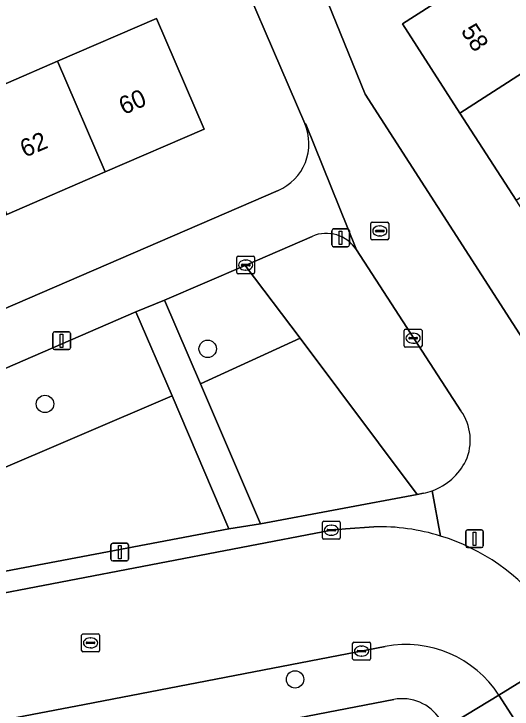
# Model space of a CAD drawing. Extents: x 159352 to 160617, y 385888 to 387323.
# Drawn here: x 159721.03 to 159749.04, y 386317.96 to 386357.03 of the extents above; entities that cross this region are included whole.
import ezdxf

# ---------------------------------------------------------------- set-up
doc = ezdxf.new("R2010")
doc.units = 0
for name, color, linetype in [('IMGEO_Boom', 7, 'Continuous'), ('IMGEO_Erf', 7, 'Continuous'), ('IMGEO_Groenvoorziening', 7, 'Continuous'), ('IMGEO_Kolk', 7, 'Continuous'), ('IMGEO_Lichtmast', 7, 'Continuous'), ('IMGEO_Pand', 7, 'Continuous'), ('IMGEO_Pand_nummerreeks', 7, 'Continuous'), ('IMGEO_Rijbaan_lokaal_open', 7, 'Continuous'), ('IMGEO_Rioolput', 7, 'Continuous'), ('IMGEO_Voetpad_open', 7, 'Continuous')]:
    doc.layers.add(name, color=color, linetype=linetype)

msp = doc.modelspace()

# ---------------------------------------------------------------- linework, layer by layer
at = {"layer": 'IMGEO_Boom'}
for centre in [(159731.927, 386338.208), (159722.781, 386335.11), (159736.838, 386319.629)]:
    msp.add_circle(centre, 0.489, dxfattribs=at)
at = {"layer": 'IMGEO_Erf'}
for points in [[(159737.386, 386350.867), (159727.536, 386373.743)], [(159793.797, 386316.542), (159791.022, 386320.752), (159788.643, 386319.195), (159786.671, 386322.188), (159784.762, 386325.083), (159786.901, 386326.492), (159784.156, 386330.214), (159781.898, 386328.735), (159779.953, 386331.706), (159777.919, 386334.812), (159780.178, 386336.291), (159777.843, 386339.993), (159775.585, 386338.514), (159771.606, 386344.591), (159773.865, 386346.07), (159764.875, 386359.296), (159762.584, 386357.757), (159758.495, 386363.843), (159760.786, 386365.382), (159760.635, 386365.607), (159738.213, 386358.849), (159740.771, 386352.514), (159758.089, 386325.63), (159772.624, 386303.066)], [(159768.209, 386317.23), (159765.052, 386322.12), (159761.895, 386327.009), (159758.737, 386331.898), (159755.58, 386336.788), (159752.423, 386341.677), (159749.266, 386346.566), (159746.109, 386351.455), (159742.87, 386356.47), (159747.075, 386359.177), (159748.538, 386360.118), (159751.777, 386355.101), (159754.933, 386350.211), (159758.089, 386345.322), (159761.245, 386340.432), (159764.402, 386335.542), (159767.253, 386337.404), (159770.438, 386332.472), (159773.562, 386327.616), (159770.715, 386325.763), (159773.871, 386320.873), (159777.027, 386315.983)], [(159692.209, 386328.247), (159735.891, 386347.111)], [(159742.393, 386318.498), (159690.827, 386308.544)]]:
    msp.add_lwpolyline(points, dxfattribs=at)
msp.add_lwpolyline([(159717.959, 386351.98), (159723.479, 386354.37), (159729.046, 386356.779), (159731.735, 386350.555), (159726.166, 386348.148), (159720.645, 386345.761), (159715.124, 386343.375), (159709.602, 386340.988), (159704.081, 386338.601), (159698.56, 386336.215), (159692.902, 386333.769), (159690.221, 386339.975), (159689.018, 386342.895), (159694.629, 386345.236), (159695.878, 386342.423), (159701.398, 386344.813), (159706.918, 386347.202), (159705.66, 386350.109), (159711.181, 386352.498), (159710.949, 386353.006), (159716.422, 386355.339)], close=True, dxfattribs=at)
for centre, radius, start, end in [((159734.763, 386349.736), 2.857, 293.262, 23.33), ((159742.871, 386316.02), 2.524, 32.9634, 100.922)]:
    msp.add_arc(centre, radius, start, end, dxfattribs=at)
at = {"layer": 'IMGEO_Groenvoorziening'}
for points in [[(159737.795, 386344.53), (159734.027, 386342.897), (159737.132, 386338.801), (159743.711, 386330.027), (159744.052, 386330.091)], [(159746.155, 386334.72), (159740.289, 386343.768)]]:
    msp.add_lwpolyline(points, dxfattribs=at)
for points in [[(159737.132, 386338.801), (159734.027, 386342.897), (159729.496, 386340.934), (159731.518, 386336.24)], [(159708.936, 386326.592), (159729.923, 386335.56), (159727.896, 386340.285), (159706.953, 386331.217)], [(159743.711, 386330.027), (159737.132, 386338.801), (159731.518, 386336.24), (159734.902, 386328.381)], [(159708.936, 386326.592), (159710.157, 386323.745), (159733.123, 386328.099), (159729.923, 386335.56)]]:
    msp.add_lwpolyline(points, close=True, dxfattribs=at)
for centre, radius, start, end in [((159738.594, 386342.684), 2.011, 32.6001, 113.4206), ((159743.874, 386333.072), 2.814, 335.6565, 35.8536), ((159743.353, 386333.479), 3.461, 290.1717, 333.0691), ((159743.324, 386333.601), 3.585, 281.7161, 289.9294)]:
    msp.add_arc(centre, radius, start, end, dxfattribs=at)
at = {"layer": 'IMGEO_Kolk'}
for p, q in [((159733.563, 386342.489), (159733.563, 386343.341)), ((159733.638, 386343.415), (159734.49, 386343.415)), ((159734.051, 386343.195), (159734.076, 386343.195)), ((159734.564, 386343.341), (159734.564, 386342.489)), ((159733.822, 386342.909), (159733.822, 386342.921)), ((159734.26, 386342.872), (159733.862, 386342.872)), ((159733.865, 386342.958), (159734.263, 386342.958)), ((159734.306, 386342.921), (159734.306, 386342.909)), ((159734.49, 386342.415), (159733.638, 386342.415)), ((159734.074, 386342.635), (159734.049, 386342.635)), ((159742.974, 386338.379), (159742.974, 386339.231)), ((159743.049, 386339.305), (159743.901, 386339.305)), ((159743.975, 386339.231), (159743.975, 386338.379)), ((159743.233, 386338.799), (159743.233, 386338.811)), ((159743.671, 386338.762), (159743.273, 386338.762)), ((159743.276, 386338.848), (159743.674, 386338.848)), ((159743.462, 386339.085), (159743.487, 386339.085)), ((159743.717, 386338.811), (159743.717, 386338.799)), ((159743.485, 386338.525), (159743.46, 386338.525)), ((159743.901, 386338.305), (159743.049, 386338.305)), ((159738.376, 386327.587), (159738.376, 386328.439)), ((159738.451, 386328.513), (159739.303, 386328.513)), ((159738.864, 386328.293), (159738.889, 386328.293)), ((159739.377, 386328.439), (159739.377, 386327.587)), ((159738.635, 386328.007), (159738.635, 386328.019)), ((159739.073, 386327.97), (159738.675, 386327.97)), ((159738.678, 386328.056), (159739.076, 386328.056)), ((159739.119, 386328.019), (159739.119, 386328.007)), ((159739.303, 386327.513), (159738.451, 386327.513)), ((159738.887, 386327.733), (159738.862, 386327.733)), ((159740.074, 386320.792), (159740.074, 386321.644)), ((159740.149, 386321.718), (159741.001, 386321.718)), ((159741.075, 386321.644), (159741.075, 386320.792)), ((159740.333, 386321.212), (159740.333, 386321.224)), ((159740.771, 386321.175), (159740.373, 386321.175)), ((159740.376, 386321.261), (159740.774, 386321.261)), ((159740.562, 386321.498), (159740.587, 386321.498)), ((159740.817, 386321.224), (159740.817, 386321.212)), ((159740.585, 386320.938), (159740.56, 386320.938)), ((159741.001, 386320.718), (159740.149, 386320.718))]:
    msp.add_line(p, q, dxfattribs=at)
for points in [[(159733.563, 386342.489), (159733.563, 386343.341)], [(159733.638, 386343.415), (159734.49, 386343.415)], [(159734.564, 386343.341), (159734.564, 386342.489)], [(159734.49, 386342.415), (159733.638, 386342.415)], [(159742.974, 386338.379), (159742.974, 386339.231)], [(159743.049, 386339.305), (159743.901, 386339.305)], [(159743.975, 386339.231), (159743.975, 386338.379)], [(159743.901, 386338.305), (159743.049, 386338.305)], [(159738.376, 386327.587), (159738.376, 386328.439)], [(159738.451, 386328.513), (159739.303, 386328.513)], [(159739.377, 386328.439), (159739.377, 386327.587)], [(159739.303, 386327.513), (159738.451, 386327.513)], [(159740.074, 386320.792), (159740.074, 386321.644)], [(159740.149, 386321.718), (159741.001, 386321.718)], [(159741.075, 386321.644), (159741.075, 386320.792)], [(159741.001, 386320.718), (159740.149, 386320.718)]]:
    msp.add_lwpolyline(points, dxfattribs=at)
for centre, radius, start, end in [((159733.64, 386343.339), 0.0765, 91.552, 178.448), ((159733.64, 386343.339), 0.0765, 91.552, 178.448), ((159734.488, 386343.339), 0.0765, 1.552, 88.448), ((159734.488, 386343.339), 0.0765, 1.552, 88.448), ((159733.862, 386342.918), 0.0403, 85.8775, 175.7526), ((159733.859, 386342.908), 0.0366, 178.938, 274.7102), ((159734.263, 386342.915), 0.043, 264.8664, 352.4533), ((159734.267, 386342.92), 0.0386, 1.7309, 96.639), ((159733.64, 386342.491), 0.0765, 181.552, 268.448), ((159733.64, 386342.491), 0.0765, 181.552, 268.448), ((159734.488, 386342.491), 0.0765, 271.552, 358.448), ((159734.488, 386342.491), 0.0765, 271.552, 358.448), ((159743.051, 386339.229), 0.0765, 91.552, 178.448), ((159743.051, 386339.229), 0.0765, 91.552, 178.448), ((159743.899, 386339.229), 0.0765, 1.552, 88.448), ((159743.899, 386339.229), 0.0765, 1.552, 88.448), ((159743.273, 386338.808), 0.0403, 85.8775, 175.7526), ((159743.27, 386338.798), 0.0366, 178.938, 274.7102), ((159743.674, 386338.805), 0.043, 264.8664, 352.4533), ((159743.678, 386338.81), 0.0386, 1.7309, 96.639), ((159743.051, 386338.381), 0.0765, 181.552, 268.448), ((159743.051, 386338.381), 0.0765, 181.552, 268.448), ((159743.899, 386338.381), 0.0765, 271.552, 358.448), ((159743.899, 386338.381), 0.0765, 271.552, 358.448), ((159738.453, 386328.437), 0.0765, 91.552, 178.448), ((159738.453, 386328.437), 0.0765, 91.552, 178.448), ((159739.301, 386328.437), 0.0765, 1.552, 88.448), ((159739.301, 386328.437), 0.0765, 1.552, 88.448), ((159738.675, 386328.016), 0.0403, 85.8775, 175.7526), ((159738.672, 386328.006), 0.0366, 178.938, 274.7102), ((159739.076, 386328.013), 0.043, 264.8664, 352.4533), ((159739.08, 386328.018), 0.0386, 1.7309, 96.639), ((159738.453, 386327.589), 0.0765, 181.552, 268.448), ((159738.453, 386327.589), 0.0765, 181.552, 268.448), ((159739.301, 386327.589), 0.0765, 271.552, 358.448), ((159739.301, 386327.589), 0.0765, 271.552, 358.448), ((159740.151, 386321.642), 0.0765, 91.552, 178.448), ((159740.151, 386321.642), 0.0765, 91.552, 178.448), ((159740.999, 386321.642), 0.0765, 1.552, 88.448), ((159740.999, 386321.642), 0.0765, 1.552, 88.448), ((159740.373, 386321.221), 0.0403, 85.8775, 175.7526), ((159740.37, 386321.211), 0.0366, 178.938, 274.7102), ((159740.774, 386321.218), 0.043, 264.8664, 352.4533), ((159740.778, 386321.223), 0.0386, 1.7309, 96.639), ((159740.151, 386320.794), 0.0765, 181.552, 268.448), ((159740.151, 386320.794), 0.0765, 181.552, 268.448), ((159740.999, 386320.794), 0.0765, 271.552, 358.448), ((159740.999, 386320.794), 0.0765, 271.552, 358.448)]:
    msp.add_arc(centre, radius, start, end, dxfattribs=at)
for centre, major_axis, ratio, start_param, end_param in [((159734.05, 386342.915), (-0.387, 0.002), 0.722429, 4.712389, 7.853982), ((159734.075, 386342.915), (-0.39, 0.002), 0.717154, 1.570796, 4.712389), ((159743.461, 386338.805), (-0.387, 0.002), 0.722429, 4.712389, 7.853982), ((159743.486, 386338.805), (-0.39, 0.002), 0.717154, 1.570796, 4.712389), ((159738.863, 386328.013), (-0.387, 0.002), 0.722429, 4.712389, 7.853982), ((159738.888, 386328.013), (-0.39, 0.002), 0.717154, 1.570796, 4.712389), ((159740.561, 386321.218), (-0.387, 0.002), 0.722429, 4.712389, 7.853982), ((159740.586, 386321.218), (-0.39, 0.002), 0.717154, 1.570796, 4.712389)]:
    msp.add_ellipse(centre, major_axis=major_axis, ratio=ratio, start_param=start_param, end_param=end_param, dxfattribs=at)
at = {"layer": 'IMGEO_Lichtmast'}
for p, q in [((159738.905, 386344.045), (159738.905, 386344.845)), ((159738.905, 386344.845), (159738.905, 386344.045)), ((159739.005, 386344.945), (159739.795, 386344.945)), ((159739.795, 386344.945), (159739.005, 386344.945)), ((159739.895, 386344.845), (159739.895, 386344.045)), ((159739.895, 386344.045), (159739.895, 386344.845)), ((159739.795, 386343.945), (159739.005, 386343.945)), ((159739.005, 386343.945), (159739.795, 386343.945)), ((159723.323, 386339.166), (159724.113, 386339.166)), ((159724.113, 386339.166), (159723.323, 386339.166)), ((159723.223, 386338.266), (159723.223, 386339.066)), ((159723.223, 386339.066), (159723.223, 386338.266)), ((159724.213, 386339.066), (159724.213, 386338.266)), ((159724.213, 386338.266), (159724.213, 386339.066)), ((159724.113, 386338.166), (159723.323, 386338.166)), ((159723.323, 386338.166), (159724.113, 386338.166)), ((159746.43, 386327.133), (159746.43, 386327.933)), ((159746.43, 386327.933), (159746.43, 386327.133)), ((159746.53, 386328.033), (159747.32, 386328.033)), ((159747.32, 386328.033), (159746.53, 386328.033)), ((159747.42, 386327.933), (159747.42, 386327.133)), ((159747.42, 386327.133), (159747.42, 386327.933)), ((159726.486, 386326.384), (159726.486, 386327.184)), ((159726.486, 386327.184), (159726.486, 386326.384)), ((159726.586, 386327.284), (159727.376, 386327.284)), ((159727.376, 386327.284), (159726.586, 386327.284)), ((159727.476, 386327.184), (159727.476, 386326.384)), ((159727.476, 386326.384), (159727.476, 386327.184)), ((159747.32, 386327.033), (159746.53, 386327.033)), ((159746.53, 386327.033), (159747.32, 386327.033)), ((159727.376, 386326.284), (159726.586, 386326.284)), ((159726.586, 386326.284), (159727.376, 386326.284))]:
    msp.add_line(p, q, dxfattribs=at)
for points in [[(159739.325, 386344.82), (159739.475, 386344.82), (159739.475, 386344.07), (159739.325, 386344.07), (159739.325, 386344.82)], [(159723.643, 386339.041), (159723.793, 386339.041), (159723.793, 386338.291), (159723.643, 386338.291), (159723.643, 386339.041)], [(159746.85, 386327.908), (159747, 386327.908), (159747, 386327.158), (159746.85, 386327.158), (159746.85, 386327.908)], [(159726.906, 386327.159), (159727.056, 386327.159), (159727.056, 386326.409), (159726.906, 386326.409), (159726.906, 386327.159)]]:
    msp.add_lwpolyline(points, dxfattribs=at)
for centre, start, end in [((159739.005, 386344.845), 90, 180), ((159739.005, 386344.845), 90, 180), ((159739.795, 386344.845), 0, 90), ((159739.795, 386344.845), 360, 90), ((159739.005, 386344.045), 180, 270), ((159739.005, 386344.045), 180, 270), ((159739.795, 386344.045), 270, 0), ((159739.795, 386344.045), 270, 0), ((159723.323, 386339.066), 90, 180), ((159723.323, 386339.066), 90, 180), ((159724.113, 386339.066), 0, 90), ((159724.113, 386339.066), 360, 90), ((159723.323, 386338.266), 180, 270), ((159723.323, 386338.266), 180, 270), ((159724.113, 386338.266), 270, 0), ((159724.113, 386338.266), 270, 0), ((159746.53, 386327.933), 90, 180), ((159746.53, 386327.933), 90, 180), ((159747.32, 386327.933), 0, 90), ((159747.32, 386327.933), 360, 90), ((159726.586, 386327.184), 90, 180), ((159726.586, 386327.184), 90, 180), ((159727.376, 386327.184), 0, 90), ((159727.376, 386327.184), 360, 90), ((159746.53, 386327.133), 180, 270), ((159746.53, 386327.133), 180, 270), ((159747.32, 386327.133), 270, 0), ((159747.32, 386327.133), 270, 0), ((159726.586, 386326.384), 180, 270), ((159726.586, 386326.384), 180, 270), ((159727.376, 386326.384), 270, 0), ((159727.376, 386326.384), 270, 0)]:
    msp.add_arc(centre, 0.1, start, end, dxfattribs=at)
at = {"layer": 'IMGEO_Pand'}
for points in [[(159751.777, 386355.101), (159748.538, 386360.118), (159747.075, 386359.177), (159742.87, 386356.47), (159746.109, 386351.455)], [(159726.166, 386348.148), (159731.735, 386350.555), (159729.046, 386356.779), (159723.479, 386354.37)], [(159746.109, 386351.455), (159749.266, 386346.566), (159754.933, 386350.211), (159751.777, 386355.101)], [(159723.479, 386354.37), (159717.959, 386351.98), (159720.645, 386345.761), (159726.166, 386348.148)]]:
    msp.add_lwpolyline(points, close=True, dxfattribs=at)
at = {"layer": 'IMGEO_Rijbaan_lokaal_open'}
for points in [[(159741.27, 386328.208), (159739.679, 386328.083), (159738.888, 386328.014), (159718.56, 386324.115), (159698.233, 386320.14), (159697.689, 386320.047), (159697.141, 386319.982), (159696.59, 386319.944), (159695.01, 386319.802)], [(159748.295, 386318.74), (159752.513, 386321.34), (159752.155, 386321.898), (159751.651, 386322.683), (159750.909, 386323.567)], [(159725.01, 386318.226), (159741.903, 386321.475)], [(159699.395, 386313.33), (159725.01, 386318.226)]]:
    msp.add_lwpolyline(points, dxfattribs=at)
msp.add_lwpolyline([(159753.56, 386319.71), (159752.513, 386321.34), (159748.295, 386318.74), (159758.148, 386303.438), (159760.892, 386299.177), (159787.704, 386257.403), (159787.911, 386257.081), (159792.063, 386259.851), (159791.888, 386260.1), (159791.707, 386260.356)], close=True, dxfattribs=at)
for centre, radius, start, end in [((159741.544, 386316.408), 11.803, 72.8608, 91.3282), ((159741.546, 386316.454), 11.759, 37.223, 72.8048), ((159743.075, 386315.378), 6.209, 32.7858, 100.8842)]:
    msp.add_arc(centre, radius, start, end, dxfattribs=at)
at = {"layer": 'IMGEO_Rioolput'}
for p, q in [((159741.102, 386344.406), (159741.102, 386345.258)), ((159741.177, 386345.332), (159742.029, 386345.332)), ((159741.59, 386345.112), (159741.615, 386345.112)), ((159742.103, 386345.258), (159742.103, 386344.406)), ((159741.361, 386344.826), (159741.361, 386344.838)), ((159741.799, 386344.789), (159741.401, 386344.789)), ((159741.404, 386344.875), (159741.802, 386344.875)), ((159741.845, 386344.838), (159741.845, 386344.826)), ((159742.029, 386344.332), (159741.177, 386344.332)), ((159741.613, 386344.552), (159741.588, 386344.552)), ((159724.841, 386321.256), (159724.841, 386322.108)), ((159724.916, 386322.182), (159725.768, 386322.182)), ((159725.329, 386321.962), (159725.354, 386321.962)), ((159725.842, 386322.108), (159725.842, 386321.256)), ((159725.1, 386321.676), (159725.1, 386321.688)), ((159725.538, 386321.639), (159725.14, 386321.639)), ((159725.143, 386321.725), (159725.541, 386321.725)), ((159725.584, 386321.688), (159725.584, 386321.676)), ((159725.768, 386321.182), (159724.916, 386321.182)), ((159725.352, 386321.402), (159725.327, 386321.402))]:
    msp.add_line(p, q, dxfattribs=at)
for points in [[(159741.102, 386344.406), (159741.102, 386345.258)], [(159741.177, 386345.332), (159742.029, 386345.332)], [(159742.103, 386345.258), (159742.103, 386344.406)], [(159742.029, 386344.332), (159741.177, 386344.332)], [(159724.841, 386321.256), (159724.841, 386322.108)], [(159724.916, 386322.182), (159725.768, 386322.182)], [(159725.842, 386322.108), (159725.842, 386321.256)], [(159725.768, 386321.182), (159724.916, 386321.182)]]:
    msp.add_lwpolyline(points, dxfattribs=at)
for centre, radius, start, end in [((159741.179, 386345.256), 0.0765, 91.552, 178.448), ((159741.179, 386345.256), 0.0765, 91.552, 178.448), ((159742.027, 386345.256), 0.0765, 1.552, 88.448), ((159742.027, 386345.256), 0.0765, 1.552, 88.448), ((159741.401, 386344.835), 0.0403, 85.8775, 175.7526), ((159741.398, 386344.825), 0.0366, 178.938, 274.7102), ((159741.802, 386344.832), 0.043, 264.8664, 352.4533), ((159741.806, 386344.837), 0.0386, 1.7309, 96.639), ((159741.179, 386344.408), 0.0765, 181.552, 268.448), ((159741.179, 386344.408), 0.0765, 181.552, 268.448), ((159742.027, 386344.408), 0.0765, 271.552, 358.448), ((159742.027, 386344.408), 0.0765, 271.552, 358.448), ((159724.918, 386322.106), 0.0765, 91.552, 178.448), ((159724.918, 386322.106), 0.0765, 91.552, 178.448), ((159725.766, 386322.106), 0.0765, 1.552, 88.448), ((159725.766, 386322.106), 0.0765, 1.552, 88.448), ((159725.14, 386321.685), 0.0403, 85.8775, 175.7526), ((159725.137, 386321.675), 0.0366, 178.938, 274.7102), ((159725.541, 386321.682), 0.043, 264.8664, 352.4533), ((159725.545, 386321.687), 0.0386, 1.7309, 96.639), ((159724.918, 386321.258), 0.0765, 181.552, 268.448), ((159724.918, 386321.258), 0.0765, 181.552, 268.448), ((159725.766, 386321.258), 0.0765, 271.552, 358.448), ((159725.766, 386321.258), 0.0765, 271.552, 358.448)]:
    msp.add_arc(centre, radius, start, end, dxfattribs=at)
for centre, major_axis, ratio, start_param, end_param in [((159741.589, 386344.832), (-0.387, 0.002), 0.722429, 4.712389, 7.853982), ((159741.614, 386344.832), (-0.39, 0.002), 0.717154, 1.570796, 4.712389), ((159725.328, 386321.682), (-0.387, 0.002), 0.722429, 4.712389, 7.853982), ((159725.353, 386321.682), (-0.39, 0.002), 0.717154, 1.570796, 4.712389)]:
    msp.add_ellipse(centre, major_axis=major_axis, ratio=ratio, start_param=start_param, end_param=end_param, dxfattribs=at)
at = {"layer": 'IMGEO_Voetpad_open'}
for points in [[(159740.771, 386352.514), (159738.213, 386358.849), (159737.642, 386360.262), (159733.894, 386369.547), (159733.472, 386369.421), (159733.286, 386370.045), (159731.34, 386376.558), (159730.028, 386380.895), (159725.05, 386379.518), (159725.152, 386379.28), (159726.944, 386375.119), (159727.536, 386373.743), (159737.386, 386350.867), (159737.444, 386350.836), (159740.289, 386343.768), (159746.155, 386334.72)], [(159791.707, 386260.356), (159791.888, 386260.1), (159797.832, 386263.932), (159773.364, 386301.917), (159772.624, 386303.066), (159758.089, 386325.63), (159740.771, 386352.514)], [(159740.289, 386343.768), (159737.444, 386350.836), (159737.386, 386350.867)], [(159735.891, 386347.111), (159692.209, 386328.247), (159693.852, 386323.293)], [(159727.896, 386340.285), (159729.496, 386340.934), (159734.027, 386342.897), (159737.795, 386344.53)], [(159695.307, 386326.187), (159705.213, 386330.452), (159706.953, 386331.217), (159727.896, 386340.285)], [(159745.022, 386327.687), (159744.546, 386330.231)], [(159744.546, 386330.231), (159745.022, 386327.687)], [(159744.052, 386330.091), (159743.711, 386330.027), (159734.902, 386328.381), (159733.123, 386328.099), (159710.157, 386323.745), (159708.306, 386323.269), (159696.73, 386321.082)], [(159718.56, 386324.115), (159738.888, 386328.014), (159739.679, 386328.083), (159741.27, 386328.208)], [(159741.903, 386321.475), (159725.01, 386318.226), (159699.395, 386313.33)], [(159690.827, 386308.544), (159742.393, 386318.498)], [(159744.989, 386317.393), (159745.29, 386316.927), (159748.295, 386318.74)]]:
    msp.add_lwpolyline(points, dxfattribs=at)
for points in [[(159729.496, 386340.934), (159727.896, 386340.285), (159729.923, 386335.56), (159733.123, 386328.099), (159734.902, 386328.381), (159731.518, 386336.24)], [(159748.295, 386318.74), (159745.29, 386316.927), (159755.183, 386301.577), (159758.148, 386303.438)]]:
    msp.add_lwpolyline(points, close=True, dxfattribs=at)
for centre, radius, start, end in [((159734.763, 386349.736), 2.857, 293.262, 23.33), ((159738.594, 386342.684), 2.011, 32.6001, 113.4206), ((159743.874, 386333.072), 2.814, 335.6565, 35.8536), ((159743.353, 386333.479), 3.461, 290.1717, 333.0691), ((159743.324, 386333.601), 3.585, 281.7161, 289.9294), ((159741.544, 386316.408), 11.803, 72.8608, 91.3282), ((159741.546, 386316.454), 11.759, 37.223, 72.8048), ((159743.075, 386315.378), 6.209, 32.7858, 100.8842), ((159742.871, 386316.02), 2.524, 32.9634, 100.922)]:
    msp.add_arc(centre, radius, start, end, dxfattribs=at)

# ---------------------------------------------------------------- texts
at = {"layer": 'IMGEO_Pand_nummerreeks'}
for s, rotation, p in [('58', 302.8524, (159746.127, 386356.071)), ('60', 23.377, (159727.206, 386351.342)), ('62', 23.377, (159721.652, 386348.942))]:
    msp.add_text(s, height=1, rotation=rotation, dxfattribs=at).set_placement(p)

doc.saveas('drawing.dxf')
